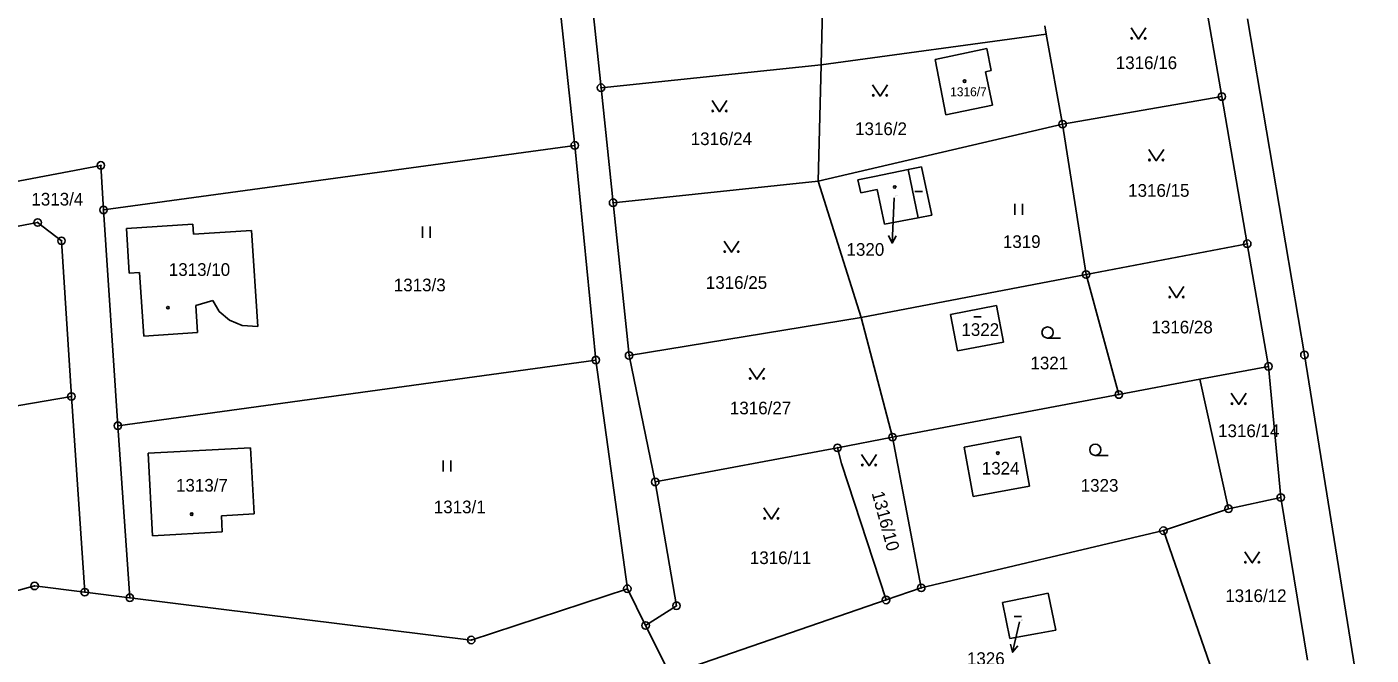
# Model space of a CAD drawing. Extents: x -736345 to -729997, y -1130177 to -1122501.
# Drawn here: x -733843 to -733662.8, y -1127208.3 to -1127124.1 of the extents above; entities that cross this region are included whole.
import ezdxf

# ---------------------------------------------------------------- set-up
doc = ezdxf.new("R2010")
doc.units = 0
for name, color, linetype in [('Vrstva 1', 7, 'Continuous'), ('Vrstva 16', 7, 'Continuous'), ('Vrstva 18', 7, 'Continuous'), ('Vrstva 19', 7, 'Continuous'), ('Vrstva 25', 7, 'Continuous'), ('Vrstva 4', 7, 'Continuous')]:
    doc.layers.add(name, color=color, linetype=linetype)

msp = doc.modelspace()

# ---------------------------------------------------------------- linework, layer by layer
at = {"layer": 'Vrstva 1'}
for points in [[(-733777.51, -1127065.63), (-733769.54, -1127139.95)], [(-733766.02, -1127132.22), (-733769.73, -1127096.74)], [(-733736.53, -1127129.13), (-733736.14, -1127113.88)], [(-733685.26, -1127119.24), (-733682.82, -1127133.41)], [(-733671.75, -1127168.04), (-733679.38, -1127122.97)], [(-733706.36, -1127125.02), (-733736.53, -1127129.13)], [(-733706.56, -1127123.94), (-733706.36, -1127125.02)], [(-733704.16, -1127137.1), (-733706.36, -1127125.02)], [(-733714.33, -1127126.98), (-733721.24, -1127128.44)], [(-733713.72, -1127129.93), (-733714.33, -1127126.98)], [(-733721.24, -1127128.44), (-733719.81, -1127135.84)], [(-733736.53, -1127129.13), (-733766.02, -1127132.22)], [(-733736.53, -1127129.13), (-733736.93, -1127144.76)], [(-733713.72, -1127129.93), (-733714.47, -1127130.08)], [(-733713.55, -1127134.55), (-733714.47, -1127130.08)], [(-733764.4, -1127147.64), (-733766.02, -1127132.22)], [(-733682.82, -1127133.41), (-733704.16, -1127137.1)], [(-733682.82, -1127133.41), (-733679.41, -1127153.13)], [(-733719.81, -1127135.84), (-733713.55, -1127134.55)], [(-733736.93, -1127144.76), (-733704.16, -1127137.1)], [(-733701.01, -1127157.25), (-733704.16, -1127137.1)], [(-733769.54, -1127139.95), (-733832.7, -1127148.6)], [(-733769.54, -1127139.95), (-733766.72, -1127168.73)], [(-733833.05, -1127142.63), (-733903.15, -1127155.9)], [(-733832.7, -1127148.6), (-733833.05, -1127142.63)], [(-733724.87, -1127143.18), (-733729.36, -1127144.11)], [(-733723.09, -1127142.81), (-733724.87, -1127143.18)], [(-733721.69, -1127149.31), (-733723.09, -1127142.81)], [(-733764.4, -1127147.64), (-733736.93, -1127144.76)], [(-733736.93, -1127144.76), (-733731.17, -1127163.01)], [(-733729.36, -1127144.11), (-733731.62, -1127144.58)], [(-733731.62, -1127144.58), (-733731.22, -1127146.31)], [(-733731.22, -1127146.31), (-733729, -1127145.85)], [(-733729, -1127145.85), (-733728.04, -1127150.49)], [(-733830.77, -1127177.53), (-733832.7, -1127148.6)], [(-733762.26, -1127168.12), (-733764.4, -1127147.64)], [(-733841.52, -1127150.28), (-733871.51, -1127155.97)], [(-733838.32, -1127152.74), (-733841.52, -1127150.28)], [(-733829.61, -1127151.1), (-733820.74, -1127150.51)], [(-733820.74, -1127150.51), (-733820.65, -1127151.86)], [(-733728.04, -1127150.49), (-733723.51, -1127149.64)], [(-733723.51, -1127149.64), (-733721.69, -1127149.31)], [(-733829.27, -1127157.08), (-733829.61, -1127151.1)], [(-733820.65, -1127151.86), (-733812.88, -1127151.34)], [(-733812.88, -1127151.34), (-733812.02, -1127164.24)], [(-733837, -1127173.61), (-733838.32, -1127152.74)], [(-733679.41, -1127153.13), (-733701.01, -1127157.25)], [(-733679.41, -1127153.13), (-733676.57, -1127169.57)], [(-733827.87, -1127156.99), (-733829.27, -1127157.08)], [(-733827.3, -1127165.53), (-733827.87, -1127156.99)], [(-733731.17, -1127163.01), (-733701.01, -1127157.25)], [(-733696.62, -1127173.35), (-733701.01, -1127157.25)], [(-733818.05, -1127160.74), (-733820.31, -1127161.4)], [(-733817.18, -1127162.23), (-733818.05, -1127160.74)], [(-733820.31, -1127161.4), (-733820.09, -1127165.05)], [(-733815.83, -1127163.38), (-733817.18, -1127162.23)], [(-733762.26, -1127168.12), (-733731.17, -1127163.01)], [(-733731.17, -1127163.01), (-733726.95, -1127179.06)], [(-733713.02, -1127161.41), (-733719.19, -1127162.64)], [(-733719.19, -1127162.64), (-733718.23, -1127167.48)], [(-733712.1, -1127166.31), (-733713.02, -1127161.41)], [(-733814.12, -1127164.1), (-733815.83, -1127163.38)], [(-733812.02, -1127164.24), (-733814.12, -1127164.1)], [(-733820.09, -1127165.05), (-733827.3, -1127165.53)], [(-733718.23, -1127167.48), (-733712.1, -1127166.31)], [(-733758.75, -1127185.06), (-733762.26, -1127168.12)], [(-733662.81, -1127223.67), (-733671.75, -1127168.04)], [(-733766.72, -1127168.73), (-733830.77, -1127177.53)], [(-733766.72, -1127168.73), (-733762.49, -1127199.38)], [(-733676.57, -1127169.57), (-733685.76, -1127171.3)], [(-733676.57, -1127169.57), (-733674.92, -1127187.14)], [(-733685.76, -1127171.3), (-733696.62, -1127173.35)], [(-733681.92, -1127188.65), (-733685.76, -1127171.3)], [(-733867.08, -1127178.76), (-733837, -1127173.61)], [(-733837, -1127173.61), (-733835.21, -1127199.83)], [(-733726.95, -1127179.06), (-733696.62, -1127173.35)], [(-733829.17, -1127200.58), (-733830.77, -1127177.53)], [(-733734.33, -1127180.49), (-733726.95, -1127179.06)], [(-733726.95, -1127179.06), (-733723.1, -1127199.26)], [(-733709.8, -1127178.97), (-733717.37, -1127180.4)], [(-733708.6, -1127185.62), (-733709.8, -1127178.97)], [(-733813, -1127180.48), (-733826.73, -1127181.22)], [(-733812.52, -1127189.35), (-733813, -1127180.48)], [(-733758.75, -1127185.06), (-733734.33, -1127180.49)], [(-733734.33, -1127180.49), (-733733.78, -1127182.61)], [(-733717.37, -1127180.4), (-733716.16, -1127187.01)], [(-733826.73, -1127181.22), (-733826.14, -1127192.28)], [(-733733.78, -1127182.61), (-733727.82, -1127200.88)], [(-733755.91, -1127201.66), (-733758.75, -1127185.06)], [(-733716.16, -1127187.01), (-733708.6, -1127185.62)], [(-733674.92, -1127187.14), (-733681.92, -1127188.65)], [(-733671.32, -1127208.95), (-733674.92, -1127187.14)], [(-733816.9, -1127189.59), (-733812.52, -1127189.35)], [(-733816.79, -1127191.77), (-733816.9, -1127189.59)], [(-733690.65, -1127191.59), (-733681.92, -1127188.65)], [(-733826.14, -1127192.28), (-733816.79, -1127191.77)], [(-733723.1, -1127199.26), (-733690.65, -1127191.59)], [(-733683.63, -1127211.8), (-733690.65, -1127191.59)], [(-733841.93, -1127199), (-733862.14, -1127204.56)], [(-733835.21, -1127199.83), (-733841.93, -1127199)], [(-733829.17, -1127200.58), (-733835.21, -1127199.83)], [(-733783.41, -1127206.25), (-733829.17, -1127200.58)], [(-733762.49, -1127199.38), (-733783.41, -1127206.25)], [(-733762.49, -1127199.38), (-733760.04, -1127204.3)], [(-733727.82, -1127200.88), (-733753.59, -1127209.74)], [(-733723.1, -1127199.26), (-733727.82, -1127200.88)], [(-733708.46, -1127200.47), (-733712.19, -1127201.23)], [(-733706.11, -1127199.99), (-733708.46, -1127200.47)], [(-733705.07, -1127204.91), (-733706.11, -1127199.99)], [(-733760.04, -1127204.3), (-733755.91, -1127201.66)], [(-733712.19, -1127201.23), (-733711.21, -1127206.03)], [(-733760.04, -1127204.3), (-733757.33, -1127209.73)], [(-733711.21, -1127206.03), (-733707.52, -1127205.36)], [(-733707.52, -1127205.36), (-733705.07, -1127204.91)]]:
    msp.add_lwpolyline(points, dxfattribs=at)
at = {"layer": 'Vrstva 16'}
for points in [[(-733726.75, -1127146.99), (-733726.88, -1127150.06)], [(-733709.95, -1127203.81), (-733710.21, -1127204.96)]]:
    msp.add_lwpolyline(points, dxfattribs=at)
at = {"layer": 'Vrstva 25'}
for points in [[(-733694.99, -1127124.19), (-733693.99, -1127125.69), (-733692.99, -1127124.19)], [(-733729.62, -1127131.83), (-733728.62, -1127133.33), (-733727.62, -1127131.83)], [(-733751.14, -1127133.93), (-733750.14, -1127135.43), (-733749.14, -1127133.93)], [(-733692.61, -1127140.51), (-733691.61, -1127142.01), (-733690.61, -1127140.51)], [(-733723.94, -1127146.11), (-733722.94, -1127146.11)], [(-733710.547, -1127149.275), (-733710.547, -1127147.775)], [(-733709.513, -1127149.275), (-733709.513, -1127147.775)], [(-733726.88, -1127150.06), (-733727.016, -1127153.056)], [(-733789.947, -1127152.335), (-733789.947, -1127150.835)], [(-733788.913, -1127152.335), (-733788.913, -1127150.835)], [(-733726.472, -1127152.08), (-733727.016, -1127153.056), (-733727.47, -1127152.035)], [(-733749.53, -1127152.78), (-733748.53, -1127154.28), (-733747.53, -1127152.78)], [(-733689.89, -1127158.88), (-733688.89, -1127160.38), (-733687.89, -1127158.88)], [(-733716.05, -1127162.93), (-733715.05, -1127162.93)], [(-733706.17, -1127165.78), (-733704.42, -1127165.78)], [(-733746.13, -1127169.79), (-733745.13, -1127171.29), (-733744.13, -1127169.79)], [(-733681.56, -1127173.17), (-733680.56, -1127174.67), (-733679.56, -1127173.17)], [(-733787.167, -1127183.675), (-733787.167, -1127182.175)], [(-733786.133, -1127183.675), (-733786.133, -1127182.175)], [(-733731.1, -1127181.4), (-733730.1, -1127182.9), (-733729.1, -1127181.4)], [(-733699.78, -1127181.5), (-733698.03, -1127181.5)], [(-733744.19, -1127188.55), (-733743.19, -1127190.05), (-733742.19, -1127188.55)], [(-733679.75, -1127194.42), (-733678.75, -1127195.92), (-733677.75, -1127194.42)], [(-733710.65, -1127203.09), (-733709.65, -1127203.09)], [(-733710.21, -1127204.96), (-733710.869, -1127207.886)], [(-733710.162, -1127207.02), (-733710.869, -1127207.886), (-733711.137, -1127206.801)]]:
    msp.add_lwpolyline(points, dxfattribs=at)
for centre, radius in [((-733694.89, -1127125.59), 0.1), ((-733693.09, -1127125.59), 0.1), ((-733766.02, -1127132.22), 0.5), ((-733766.02, -1127132.22), 0.032), ((-733717.29, -1127131.33), 0.175), ((-733729.52, -1127133.23), 0.1), ((-733727.72, -1127133.23), 0.1), ((-733682.82, -1127133.41), 0.5), ((-733682.82, -1127133.41), 0.032), ((-733751.04, -1127135.33), 0.1), ((-733749.24, -1127135.33), 0.1), ((-733704.16, -1127137.1), 0.5), ((-733704.16, -1127137.1), 0.5), ((-733704.16, -1127137.1), 0.032), ((-733704.16, -1127137.1), 0.032), ((-733769.54, -1127139.95), 0.5), ((-733769.54, -1127139.95), 0.032), ((-733833.05, -1127142.63), 0.5), ((-733833.05, -1127142.63), 0.032), ((-733692.51, -1127141.91), 0.1), ((-733690.71, -1127141.91), 0.1), ((-733726.66, -1127145.53), 0.175), ((-733832.7, -1127148.6), 0.5), ((-733832.7, -1127148.6), 0.032), ((-733764.4, -1127147.64), 0.5), ((-733764.4, -1127147.64), 0.032), ((-733841.52, -1127150.28), 0.5), ((-733841.52, -1127150.28), 0.032), ((-733838.32, -1127152.74), 0.5), ((-733838.32, -1127152.74), 0.032), ((-733749.43, -1127154.18), 0.1), ((-733747.63, -1127154.18), 0.1), ((-733679.41, -1127153.13), 0.5), ((-733679.41, -1127153.13), 0.032), ((-733701.01, -1127157.25), 0.5), ((-733701.01, -1127157.25), 0.032), ((-733689.79, -1127160.28), 0.1), ((-733687.99, -1127160.28), 0.1), ((-733824.06, -1127161.7), 0.175), ((-733706.17, -1127165.03), 0.75), ((-733766.72, -1127168.73), 0.5), ((-733762.26, -1127168.12), 0.5), ((-733762.26, -1127168.12), 0.032), ((-733671.75, -1127168.04), 0.5), ((-733671.75, -1127168.04), 0.032), ((-733766.72, -1127168.73), 0.032), ((-733676.57, -1127169.57), 0.5), ((-733676.57, -1127169.57), 0.032), ((-733746.03, -1127171.19), 0.1), ((-733744.23, -1127171.19), 0.1), ((-733837, -1127173.61), 0.5), ((-733837, -1127173.61), 0.032), ((-733696.62, -1127173.35), 0.5), ((-733696.62, -1127173.35), 0.032), ((-733681.46, -1127174.57), 0.1), ((-733679.66, -1127174.57), 0.1), ((-733830.77, -1127177.53), 0.5), ((-733830.77, -1127177.53), 0.032), ((-733726.95, -1127179.06), 0.5), ((-733726.95, -1127179.06), 0.032), ((-733734.33, -1127180.49), 0.5), ((-733734.33, -1127180.49), 0.032), ((-733712.84, -1127181.19), 0.175), ((-733699.78, -1127180.75), 0.75), ((-733731, -1127182.8), 0.1), ((-733729.2, -1127182.8), 0.1), ((-733758.75, -1127185.06), 0.5), ((-733758.75, -1127185.06), 0.032), ((-733681.92, -1127188.65), 0.5), ((-733674.92, -1127187.14), 0.5), ((-733674.92, -1127187.14), 0.032), ((-733820.88, -1127189.38), 0.175), ((-733744.09, -1127189.95), 0.1), ((-733742.29, -1127189.95), 0.1), ((-733681.92, -1127188.65), 0.032), ((-733690.65, -1127191.59), 0.5), ((-733690.65, -1127191.59), 0.032), ((-733679.65, -1127195.82), 0.1), ((-733677.85, -1127195.82), 0.1), ((-733841.93, -1127199), 0.5), ((-733841.93, -1127199), 0.032), ((-733762.49, -1127199.38), 0.5), ((-733723.1, -1127199.26), 0.5), ((-733835.21, -1127199.83), 0.5), ((-733835.21, -1127199.83), 0.032), ((-733829.17, -1127200.58), 0.5), ((-733829.17, -1127200.58), 0.032), ((-733762.49, -1127199.38), 0.032), ((-733727.82, -1127200.88), 0.5), ((-733727.82, -1127200.88), 0.032), ((-733723.1, -1127199.26), 0.032), ((-733755.91, -1127201.66), 0.5), ((-733755.91, -1127201.66), 0.032), ((-733760.04, -1127204.3), 0.5), ((-733760.04, -1127204.3), 0.032), ((-733783.41, -1127206.25), 0.5), ((-733783.41, -1127206.25), 0.032)]:
    msp.add_circle(centre, radius, dxfattribs=at)
at = {"layer": 'Vrstva 4'}
msp.add_lwpolyline([(-733724.87, -1127143.18), (-733723.51, -1127149.64)], dxfattribs=at)

# ---------------------------------------------------------------- texts
at = {"layer": 'Vrstva 16'}
for s, p in [('1320', (-733733.116, -1127154.75)), ('1326', (-733716.976, -1127209.59))]:
    msp.add_text(s, height=1.7, dxfattribs=at).set_placement(p)
at = {"layer": 'Vrstva 18'}
for s, p in [('1316/16', (-733697.03, -1127129.72)), ('1316/2', (-733731.97, -1127138.57)), ('1316/24', (-733754, -1127139.91)), ('1316/15', (-733695.37, -1127146.84)), ('1313/4', (-733842.36, -1127148.01)), ('1319', (-733712.16, -1127153.7)), ('1313/3', (-733793.79, -1127159.51)), ('1316/25', (-733751.97, -1127159.18)), ('1316/28', (-733692.25, -1127165.15)), ('1321', (-733708.47, -1127169.97)), ('1316/27', (-733748.75, -1127176)), ('1316/14', (-733683.32, -1127179.06)), ('1323', (-733701.73, -1127186.37)), ('1313/1', (-733788.43, -1127189.26)), ('1316/11', (-733746.07, -1127196.07)), ('1316/12', (-733682.36, -1127201.16))]:
    msp.add_text(s, height=1.7, dxfattribs=at).set_placement(p)
msp.add_text('1316/10', height=1.7, rotation=285.20227, dxfattribs=at).set_placement((-733729.765, -1127186.55))
at = {"layer": 'Vrstva 19'}
for s, height, p in [('1316/7', 1.2, (-733719.23, -1127133.36)), ('1320', 0.1, (-733726.55, -1127146.79)), ('1313/10', 1.7, (-733823.94, -1127157.44)), ('1322', 1.7, (-733717.72, -1127165.49)), ('1324', 1.7, (-733714.99, -1127184.07)), ('1313/7', 1.7, (-733822.98, -1127186.36)), ('1326', 0.1, (-733709.75, -1127203.61))]:
    msp.add_text(s, height=height, dxfattribs=at).set_placement(p)

doc.saveas('drawing.dxf')
